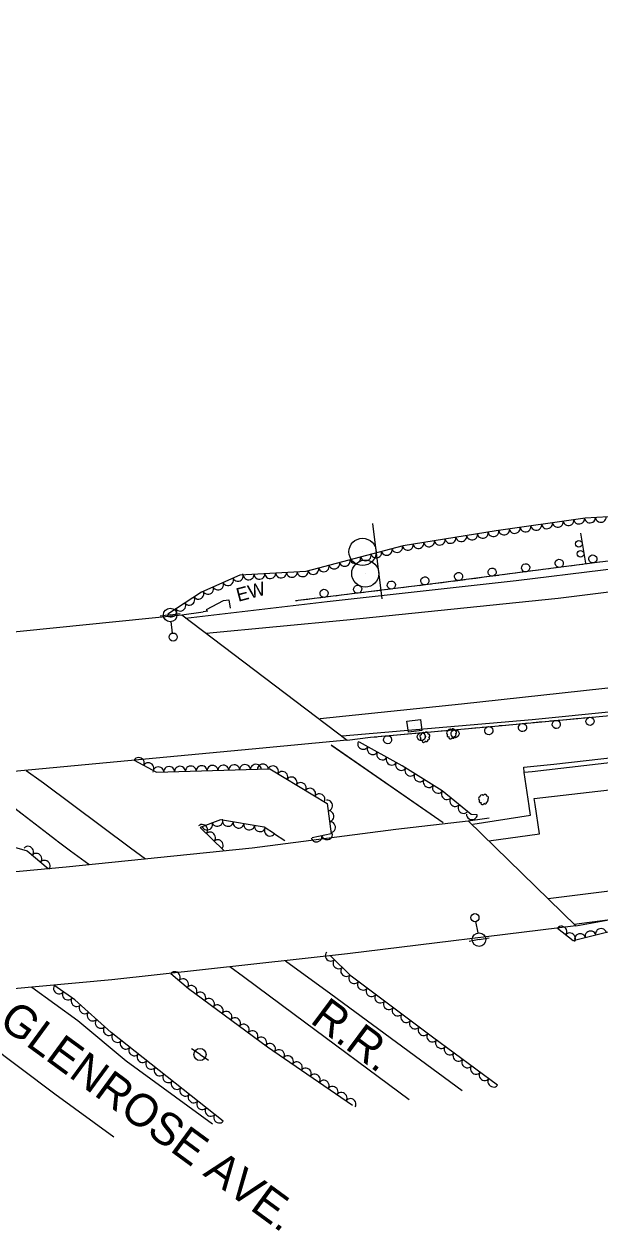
# Model space of a CAD drawing. Extents: x 1722896 to 1754269, y 648279 to 666297.
# Drawn here: x 1750651.3 to 1750863.7, y 652688.1 to 653133.6 of the extents above; entities that cross this region are included whole.
import ezdxf

# ---------------------------------------------------------------- set-up
doc = ezdxf.new("R2010")
doc.units = 0
for name, color, linetype in [('DESIGN - CENTERLINE - Proposed', 7, 'Continuous'), ('DESIGN - CENTERLINE - Proposed Text', 7, 'Continuous'), ('DESIGN - PUBLIC HEARING - Shapes', 7, 'Continuous'), ('DESIGN - SCRATCH - User 1', 7, 'Continuous'), ('DESIGN - SHEET - Linework', 7, 'Continuous'), ('SURVEY - CENTERLINE - Preliminary Text', 7, 'Continuous'), ('SURVEY - CONTOURS - Intermediate with optional Text', 7, 'Continuous'), ('SURVEY - DRAINAGE - Natural Features', 7, 'Continuous'), ('SURVEY - DTM - Breaklines', 7, 'Continuous'), ('SURVEY - VEGETATION - Features with Text', 7, 'Continuous')]:
    doc.layers.add(name, color=color, linetype=linetype)

msp = doc.modelspace()

# ---------------------------------------------------------------- linework, layer by layer
at = {"layer": 'DESIGN - CENTERLINE - Proposed'}
for points in [[(1750718.6, 652917.49), (1750724.91, 652920.8), (1750726.8, 652921.08), (1750727.31, 652917.96)], [(1750735.43, 652865.92), (1750654.1, 652858.26), (1750560.41, 652849.6), (1750459.04, 652841.8), (1750417.27, 652838.57), (1750354.69, 652885.94), (1750435.83, 652891.34), (1750509.18, 652896.89), (1750603.5, 652904.82), (1750709.47, 652915.51)], [(1750709.47, 652915.51), (1750717.42, 652916.65)], [(1750709.47, 652915.51), (1750770.56, 652869.22), (1750735.43, 652865.92)], [(1750718.6, 652917.49), (1750718.64, 652916.77)], [(1750770.56, 652869.22), (1750779.08, 652870.3)], [(1750815.21, 652839.49), (1750854.91, 652800.7), (1750770.62, 652790.32), (1750683.7, 652780.7), (1750581.67, 652771.43), (1750510.17, 652765.48), (1750505.95, 652765.02), (1750462.56, 652805.4), (1750525.67, 652810.58), (1750596.58, 652815.88), (1750666.84, 652822.41), (1750735.46, 652829.53), (1750788.52, 652836.33), (1750815.21, 652839.49)], [(1750815.21, 652839.49), (1750822.91, 652840.6)], [(1750815.21, 652839.49), (1750815.21, 652839.49)], [(1750854.91, 652800.7), (1750867.07, 652802.85)]]:
    msp.add_lwpolyline(points, dxfattribs=at)
at = {"layer": 'DESIGN - CENTERLINE - Proposed Text'}
for points in [[(1750805.99, 652838.68), (1750764.6, 652867.37)], [(1750805.99, 652838.68), (1750764.9, 652867.17)]]:
    msp.add_lwpolyline(points, dxfattribs=at)
at = {"layer": 'DESIGN - PUBLIC HEARING - Shapes'}
for p, q in [((1750783.42, 652921.4), (1750779.92, 652949.26)), ((1750856.63, 652945.67), (1750858.42, 652934.61)), ((1750776.21, 652938.72), (1750776.21, 652938.72)), ((1750777.21, 652930.7), (1750777.21, 652930.7))]:
    msp.add_line(p, q, dxfattribs=at)
for centre, radius in [((1750776.17, 652938.74), 5), ((1750856.03, 652941.7), 1.25), ((1750856.63, 652938), 1.25), ((1750777.18, 652930.72), 5)]:
    msp.add_circle(centre, radius, dxfattribs=at)
at = {"layer": 'DESIGN - SCRATCH - User 1'}
for points in [[(1750779.08, 652870.3), (1750826.37, 652874.57), (1750879.51, 652879.46), (1750938.85, 652885.07), (1750979.31, 652890.35), (1751023.27, 652897.61), (1751077.27, 652906.88), (1751135.95, 652916.64), (1751202.89, 652928.52), (1751257.72, 652939.47), (1751311.84, 652951.38), (1751359.35, 652961.84), (1751412.07, 652974.04), (1751474.79, 652988.98), (1751551.74, 653009.77), (1751625.04, 653029.37), (1751692.22, 653048.69), (1751746.42, 653063.98), (1751781.01, 653074.59)], [(1751480.5, 653053.59), (1751439.6, 653040.05), (1751406.31, 653031.76), (1751360.26, 653021.59), (1751315.84, 653011.73), (1751252.6, 652998.05), (1751190.76, 652986.23), (1751142, 652976.8), (1751081.82, 652966.16), (1751035.82, 652958.67), (1750977.77, 652949.45), (1750915.79, 652941.21), (1750862.74, 652934.81), (1750799.26, 652926.52), (1750751.38, 652920.61)], [(1751278.35, 652929.08), (1751230.14, 652919.72), (1751149.29, 652904.26), (1751076.73, 652890.98), (1751025.94, 652882.75), (1750939.42, 652869.27), (1750838.72, 652857.57), (1750835.88, 652857.34), (1750835.66, 652859.22), (1750846.82, 652860.41), (1750894.47, 652865.79), (1750946.83, 652872.74), (1750988.54, 652879.13), (1751041.67, 652887.19), (1751109.85, 652899.04), (1751180.43, 652911.87), (1751231.47, 652921.77), (1751288.43, 652933.34)], [(1750842.75, 652932.2), (1750840.41, 652931.9)], [(1750845.07, 652932.5), (1750842.75, 652932.2)], [(1750851.22, 652933.31), (1750846.66, 652932.71)], [(1750855.14, 652933.82), (1750852.81, 652933.51)], [(1750857.47, 652934.12), (1750855.14, 652933.82)], [(1750863.62, 652934.92), (1750862.74, 652934.81), (1750859.06, 652934.33)], [(1750814.04, 652928.45), (1750809.48, 652927.85)], [(1750817.96, 652928.96), (1750815.62, 652928.66)], [(1750820.29, 652929.27), (1750817.96, 652928.96)], [(1750826.43, 652930.07), (1750821.87, 652929.47)], [(1750830.35, 652930.58), (1750828.02, 652930.28)], [(1750832.68, 652930.89), (1750830.35, 652930.58)], [(1750838.83, 652931.69), (1750834.27, 652931.09)], [(1750776.83, 652923.75), (1750772.27, 652923.19)], [(1750780.75, 652924.23), (1750778.42, 652923.95)], [(1750783.09, 652924.52), (1750780.75, 652924.23)], [(1750789.24, 652925.28), (1750784.68, 652924.72)], [(1750793.16, 652925.77), (1750790.83, 652925.48)], [(1750795.49, 652926.06), (1750793.16, 652925.77)], [(1750801.64, 652926.83), (1750799.26, 652926.52), (1750797.08, 652926.25)], [(1750805.56, 652927.34), (1750803.23, 652927.04)], [(1750807.89, 652927.65), (1750805.56, 652927.34)], [(1750752.02, 652920.69), (1750751.38, 652920.61)], [(1750755.94, 652921.17), (1750753.61, 652920.88)], [(1750758.28, 652921.46), (1750755.94, 652921.17)], [(1750764.43, 652922.22), (1750759.86, 652921.65)], [(1750768.35, 652922.7), (1750766.02, 652922.41)], [(1750770.68, 652922.99), (1750768.35, 652922.7)], [(1750719.07, 652916.83), (1750717.42, 652916.65)], [(1750820.36, 652874.03), (1750824.95, 652874.44)], [(1750826.54, 652874.58), (1750828.88, 652874.8)], [(1750828.88, 652874.8), (1750831.22, 652875.02)], [(1750832.81, 652875.16), (1750837.39, 652875.58)], [(1750838.99, 652875.73), (1750841.33, 652875.95)], [(1750841.33, 652875.95), (1750843.67, 652876.16)], [(1750845.26, 652876.31), (1750849.84, 652876.73)], [(1750851.43, 652876.88), (1750853.77, 652877.09)], [(1750853.77, 652877.09), (1750856.11, 652877.31)], [(1750857.71, 652877.45), (1750862.29, 652877.88)], [(1750779.08, 652870.3), (1750781.42, 652870.51)], [(1750783.02, 652870.66), (1750787.6, 652871.07)], [(1750789.19, 652871.21), (1750791.53, 652871.43)], [(1750791.53, 652871.43), (1750793.87, 652871.64)], [(1750795.46, 652871.78), (1750800.05, 652872.19)], [(1750801.64, 652872.34), (1750803.98, 652872.55)], [(1750803.98, 652872.55), (1750806.32, 652872.76)], [(1750807.91, 652872.9), (1750812.5, 652873.32)], [(1750814.09, 652873.46), (1750816.43, 652873.67)], [(1750816.43, 652873.67), (1750818.77, 652873.88)]]:
    msp.add_lwpolyline(points, dxfattribs=at)
for centre, start, end in [((1750861.16, 652936.12), 30.7007, 30.6908), ((1750823.98, 652931.26), 30.7007, 30.6908), ((1750836.38, 652932.88), 30.7007, 30.6908), ((1750848.77, 652934.5), 30.7007, 30.6908), ((1750786.8, 652926.49), 30.302, 30.2921), ((1750799.19, 652928.02), 30.7007, 30.6908), ((1750811.59, 652929.64), 30.7007, 30.6908), ((1750761.98, 652923.43), 30.302, 30.2921), ((1750774.39, 652924.96), 30.302, 30.2921), ((1750835.22, 652873.88), 208.5215, 208.5116), ((1750847.66, 652875.02), 208.5215, 208.5116), ((1750860.11, 652876.17), 208.5215, 208.5116), ((1750785.42, 652869.37), 208.4145, 208.4047), ((1750797.87, 652870.49), 208.4145, 208.4047), ((1750810.32, 652871.61), 208.4145, 208.4047), ((1750822.77, 652872.74), 208.4145, 208.4047)]:
    msp.add_arc(centre, 1.5, start, end, dxfattribs=at)
at = {"layer": 'SURVEY - CENTERLINE - Preliminary Text'}
for points in [[(1750710.86, 652914.31), (1750763.13, 652920.4), (1750832.86, 652928.21), (1750897.04, 652936.1), (1750964.05, 652945.04), (1751030.62, 652955.11), (1751092.87, 652965.34), (1751178.16, 652981.23), (1751241.08, 652993.44), (1751312.79, 653008.46), (1751390.81, 653025.93), (1751453.95, 653039.95), (1751520.21, 653057.79), (1751578.93, 653074.58), (1751618.42, 653086.55), (1751659.31, 653100.21), (1751725.37, 653121.3), (1751762.1, 653133.56)], [(1750718.48, 652908.69), (1750770.4, 652913.67), (1750848.35, 652921.64), (1750927.23, 652931.43), (1750993.91, 652940.94), (1751059.19, 652951.32), (1751134.01, 652964.31), (1751234.8, 652983.76), (1751320.99, 653001.58), (1751417.43, 653023.44), (1751492.91, 653043.44), (1751542.98, 653057.7), (1751591.04, 653071.77), (1751632.13, 653084.68), (1751677.44, 653099.27), (1751725.36, 653114.83), (1751763.98, 653127.71)], [(1750760.59, 652877.27), (1750812.69, 652882.65), (1750872.38, 652889.17), (1750932.7, 652896.78), (1751008.35, 652907.52), (1751085.29, 652920.01), (1751152.52, 652932.02), (1751215.67, 652944.14), (1751293.22, 652959.67), (1751379.28, 652978.68), (1751475.44, 653001.63), (1751570.04, 653026.57), (1751651.33, 653049.19), (1751729.91, 653072.42), (1751777.05, 653086.93)], [(1750768.71, 652870.78), (1750838.72, 652876.9), (1750928.24, 652885.82), (1750987.69, 652894.07), (1751042.9, 652902.45), (1751101.92, 652912.42), (1751155.57, 652921.86), (1751214.4, 652933.09), (1751287.68, 652947.96), (1751345.95, 652960.34), (1751406.15, 652974.21), (1751467.35, 652989.04), (1751541.35, 653008.44), (1751599.26, 653023.76), (1751661.71, 653041.48), (1751713.92, 653056.66), (1751743.03, 653065.21), (1751780.25, 653076.97)], [(1750839.83, 652845.52), (1750839.49, 652847.71), (1750904.7, 652855.15), (1750966.9, 652863.74), (1751029.24, 652873.19), (1751100.37, 652885.08), (1751156.82, 652895.19), (1751220.07, 652907.46), (1751288.1, 652921.36), (1751350.43, 652934.69), (1751413.53, 652949.32), (1751498.09, 652969.57), (1751564.1, 652986.32), (1751620.96, 653001.42), (1751698.05, 653022.66), (1751745.9, 653036.8), (1751789.04, 653049.55)], [(1750844.66, 652810.71), (1750916.67, 652819.77), (1751000.23, 652831.65), (1751070.95, 652842.89), (1751152.12, 652857.49), (1751224.9, 652871.33), (1751297.58, 652886.2), (1751408.28, 652910.43), (1751513.8, 652936.04), (1751603.11, 652959.23), (1751673.39, 652978.74), (1751763.38, 653004.33), (1751800.52, 653013.72)], [(1750854.31, 652801.28), (1750921.48, 652810.07), (1750991.44, 652819.1), (1751058.17, 652830.07), (1751120.95, 652840.43), (1751205.58, 652856.2), (1751248.9, 652865.29), (1751301.27, 652876.12), (1751359.81, 652888.51), (1751418.61, 652902.11), (1751510.49, 652924.3), (1751583.29, 652943.37), (1751673.81, 652968.25), (1751709.27, 652978.97), (1751750.11, 652990.5), (1751766.71, 652994.66), (1751803.67, 653003.92)], [(1750652.11, 652858.08), (1750657.62, 652854.05)], [(1750837.68, 652844.99), (1750835.88, 652857.34)], [(1750663.4, 652832.03), (1750634.47, 652854.19), (1750631.71, 652856.19)], [(1750657.62, 652854.05), (1750658.46, 652853.44), (1750690.52, 652829.46), (1750696.04, 652825.44)], [(1750816.87, 652838.26), (1750838.19, 652841.5), (1750837.69, 652844.91)], [(1750822.78, 652832.1), (1750841.5, 652834.68), (1750839.83, 652845.47)], [(1750675.2, 652823.27), (1750668.42, 652828.19), (1750663.55, 652831.92)], [(1750793.33, 652736.49), (1750750.89, 652767.99), (1750732.27, 652781.88), (1750727.26, 652785.52)], [(1750747.73, 652787.78), (1750764.49, 652775.58), (1750812.91, 652739.91)], [(1750654.14, 652778.02), (1750671.14, 652765.78), (1750688.97, 652750.89), (1750720.76, 652727.59)], [(1750614.87, 652774.45), (1750637.22, 652757.73), (1750662.64, 652738.72), (1750684.35, 652722.81)]]:
    msp.add_lwpolyline(points, dxfattribs=at)
at = {"layer": 'SURVEY - DRAINAGE - Natural Features'}
msp.add_line((1750795.31, 652874.52), (1750795.31, 652874.52), dxfattribs=at)
msp.add_lwpolyline([(1750793.08, 652872.23), (1750792.58, 652876.2), (1750797.55, 652876.82), (1750798.04, 652872.85), (1750793.08, 652872.23)], dxfattribs=at)
at = {"layer": 'SURVEY - DTM - Breaklines'}
for p, q in [((1750705.21, 652915.45), (1750701.49, 652914.95)), ((1750705.21, 652915.45), (1750708.92, 652915.96)), ((1750706.11, 652908.76), (1750705.54, 652912.97)), ((1750817.92, 652802.23), (1750818.71, 652798.05)), ((1750819.17, 652795.6), (1750815.48, 652794.9)), ((1750819.17, 652795.6), (1750822.85, 652796.29)), ((1750716.2, 652753.19), (1750713.08, 652755.28)), ((1750716.2, 652753.19), (1750719.31, 652751.1))]:
    msp.add_line(p, q, dxfattribs=at)
for centre, radius in [((1750705.21, 652915.45), 2.5), ((1750706.31, 652907.28), 1.5), ((1750817.65, 652803.7), 1.5), ((1750819.17, 652795.6), 2.5), ((1750716.2, 652753.19), 2.25)]:
    msp.add_circle(centre, radius, dxfattribs=at)
at = {"layer": 'SURVEY - VEGETATION - Features with Text'}
for points in [[(1751260.04, 653010.06), (1751239.3, 653010.85), (1751211.08, 652999.48), (1751191.67, 652995.94), (1751165.22, 652988.85), (1751146.43, 652991.95), (1751103.58, 652981.55), (1751059.52, 652979.69), (1751037.13, 652978.28), (1750999.33, 652971.45), (1750961.47, 652961.41), (1750929.8, 652957.84), (1750892.76, 652953.19), (1750858.32, 652951.22), (1750825.51, 652946.45), (1750791.2, 652940.99), (1750755.22, 652931.54), (1750730.92, 652930.11), (1750716.78, 652923.92), (1750704.27, 652915.75)], [(1750818.53, 652841.69), (1750816.21, 652841.78), (1750805.55, 652850.56), (1750790.74, 652859.78), (1750775.06, 652868.49)], [(1750691.9, 652861.82), (1750700.11, 652857.46), (1750737.39, 652858.46)], [(1750737.39, 652858.46), (1750741.91, 652858.58), (1750763.07, 652845.85), (1750764.62, 652834.7), (1750757.54, 652833.2)], [(1750601.23, 652853.37), (1750610.41, 652845.83), (1750641.28, 652831.56), (1750652.47, 652828.42), (1750660.22, 652821.79)], [(1750743.63, 652834.67), (1750739.88, 652837.06), (1750723.81, 652839.76), (1750716.25, 652837.01), (1750724.96, 652828.44)], [(1750743.63, 652834.67), (1750747.55, 652832.19)], [(1750848.09, 652799.85), (1750853.87, 652795.26), (1750877.6, 652801.13), (1750907.19, 652805.03), (1750940.33, 652808.33), (1750984.22, 652815.06), (1750996.32, 652793.19), (1751029.6, 652792.42), (1751063.4, 652792.25), (1751086.78, 652797.74), (1751097.62, 652806.39), (1751121.03, 652809.95), (1751157.33, 652806.58), (1751171.51, 652807.29), (1751181.99, 652819.1), (1751205.73, 652827.02), (1751236.38, 652833.04), (1751266.73, 652826.6)], [(1750825.99, 652741.91), (1750802.03, 652759.6), (1750771.99, 652782.08), (1750764.34, 652789.62)], [(1750705.47, 652783.11), (1750711.95, 652777.57), (1750741.1, 652756), (1750772.44, 652734.52)], [(1750724.79, 652728.58), (1750683.46, 652761.25), (1750669.96, 652773.41), (1750662.25, 652778.75)]]:
    msp.add_lwpolyline(points, dxfattribs=at)
for centre in [(1750799.17, 652870.39), (1750808.98, 652871.66), (1750820.79, 652847.42)]:
    msp.add_circle(centre, 0.022, dxfattribs=at)
for centre, radius, start, end in [((1750797.93, 652870.61), 0.631, 97.6233, 254.4122), ((1750797.98, 652869.63), 0.433, 119.7395, 298.4851), ((1750798.56, 652871.29), 0.719, 46.6761, 184.2003), ((1750799.7, 652871.49), 0.714, 357.5719, 153.4104), ((1750800.2, 652869.97), 0.679, 277.6659, 44.5116), ((1750800.53, 652870.95), 0.527, 287.8248, 102.8251), ((1750807.74, 652871.88), 0.631, 97.6233, 254.4122), ((1750807.78, 652870.9), 0.433, 119.7395, 298.4851), ((1750808.37, 652872.56), 0.719, 46.6761, 184.2003), ((1750808.58, 652870.3), 0.629, 159.7602, 353.1799), ((1750809.5, 652872.76), 0.714, 357.5719, 153.4104), ((1750809.65, 652870.41), 0.479, 202.3788, 19.698), ((1750810.01, 652871.24), 0.679, 277.6659, 44.5116), ((1750810.33, 652872.22), 0.527, 287.8248, 102.8251), ((1750798.77, 652869.03), 0.629, 159.7602, 353.1799), ((1750799.84, 652869.14), 0.479, 202.3788, 19.698), ((1750819.55, 652847.65), 0.631, 97.6233, 254.4122), ((1750820.18, 652848.32), 0.719, 46.6761, 184.2003), ((1750821.32, 652848.53), 0.714, 357.5719, 153.4104), ((1750822.15, 652847.98), 0.527, 287.8248, 102.8251), ((1750819.6, 652846.66), 0.433, 119.7395, 298.4851), ((1750820.39, 652846.06), 0.629, 159.7602, 353.1799), ((1750821.46, 652846.17), 0.479, 202.3788, 19.698), ((1750821.82, 652847.01), 0.679, 277.6659, 44.5116)]:
    msp.add_arc(centre, radius, start, end, dxfattribs=at)
for centre, major_axis in [((1750848.22, 652949.75), (-1.98, -0.29)), ((1750852.18, 652950.33), (-1.98, -0.29)), ((1750856.14, 652950.9), (-1.98, -0.29)), ((1750860.11, 652951.32), (-2, -0.11)), ((1750864.1, 652951.55), (-2, -0.11)), ((1750820.52, 652945.66), (-1.98, -0.31)), ((1750824.47, 652946.28), (-1.98, -0.31)), ((1750828.43, 652946.87), (-1.98, -0.29)), ((1750832.39, 652947.45), (-1.98, -0.29)), ((1750836.34, 652948.02), (-1.98, -0.29)), ((1750840.3, 652948.6), (-1.98, -0.29)), ((1750844.26, 652949.17), (-1.98, -0.29)), ((1750792.87, 652941.25), (-1.98, -0.31)), ((1750796.82, 652941.88), (-1.98, -0.31)), ((1750800.77, 652942.51), (-1.98, -0.31)), ((1750804.72, 652943.14), (-1.98, -0.31)), ((1750808.67, 652943.77), (-1.98, -0.31)), ((1750812.62, 652944.4), (-1.98, -0.31)), ((1750816.57, 652945.03), (-1.98, -0.31)), ((1750773.49, 652936.34), (-1.93, -0.51)), ((1750777.36, 652937.35), (-1.93, -0.51)), ((1750781.23, 652938.37), (-1.93, -0.51)), ((1750785.1, 652939.38), (-1.93, -0.51)), ((1750788.97, 652940.4), (-1.93, -0.51)), ((1750758.01, 652932.28), (-1.93, -0.51)), ((1750761.88, 652933.29), (-1.93, -0.51)), ((1750765.75, 652934.31), (-1.93, -0.51)), ((1750769.62, 652935.32), (-1.93, -0.51)), ((1750726.55, 652928.2), (-1.83, -0.8)), ((1750730.22, 652929.8), (-1.83, -0.8)), ((1750734.15, 652930.3), (-2, -0.12)), ((1750738.14, 652930.53), (-2, -0.12)), ((1750742.13, 652930.77), (-2, -0.12)), ((1750746.13, 652931.01), (-2, -0.12)), ((1750750.12, 652931.24), (-2, -0.12)), ((1750754.11, 652931.48), (-2, -0.12)), ((1750715.67, 652923.19), (-1.67, -1.09)), ((1750719.22, 652924.99), (-1.83, -0.8)), ((1750722.89, 652926.59), (-1.83, -0.8)), ((1750708.97, 652918.81), (-1.67, -1.09)), ((1750712.32, 652921), (-1.67, -1.09)), ((1750705.62, 652916.63), (-1.67, -1.09)), ((1750776.38, 652867.76), (-1.75, 0.97)), ((1750779.88, 652865.82), (-1.75, 0.97)), ((1750693.66, 652860.88), (1.77, -0.94)), ((1750697.2, 652859), (1.77, -0.94)), ((1750783.38, 652863.87), (-1.75, 0.97)), ((1750786.87, 652861.93), (-1.75, 0.97)), ((1750790.37, 652859.99), (-1.75, 0.97)), ((1750700.81, 652857.48), (2, 0.05)), ((1750704.81, 652857.59), (2, 0.05)), ((1750708.81, 652857.69), (2, 0.05)), ((1750712.81, 652857.8), (2, 0.05)), ((1750716.81, 652857.91), (2, 0.05)), ((1750720.81, 652858.01), (2, 0.05)), ((1750724.8, 652858.12), (2, 0.05)), ((1750728.8, 652858.23), (2, 0.05)), ((1750732.8, 652858.34), (2, 0.05)), ((1750736.8, 652858.44), (2, 0.05)), ((1750739.39, 652858.51), (2, 0.05)), ((1750743.18, 652857.82), (1.71, -1.03)), ((1750746.61, 652855.75), (1.71, -1.03)), ((1750793.78, 652857.89), (-1.7, 1.06)), ((1750797.17, 652855.78), (-1.7, 1.06)), ((1750750.03, 652853.69), (1.71, -1.03)), ((1750753.46, 652851.63), (1.71, -1.03)), ((1750800.57, 652853.66), (-1.7, 1.06)), ((1750803.96, 652851.55), (-1.7, 1.06)), ((1750756.89, 652849.57), (1.71, -1.03)), ((1750760.32, 652847.51), (1.71, -1.03)), ((1750807.19, 652849.21), (-1.54, 1.27)), ((1750810.28, 652846.67), (-1.54, 1.27)), ((1750763.18, 652845.08), (0.27, -1.98)), ((1750763.73, 652841.11), (0.27, -1.98)), ((1750813.37, 652844.12), (-1.54, 1.27)), ((1750718.87, 652837.96), (-1.88, -0.68)), ((1750722.63, 652839.33), (-1.88, -0.68)), ((1750726.52, 652839.3), (-1.97, 0.33)), ((1750730.46, 652838.64), (-1.97, 0.33)), ((1750764.28, 652837.15), (0.27, -1.98)), ((1750816.53, 652841.77), (-2, 0.08)), ((1750717.12, 652836.16), (1.42, -1.4)), ((1750719.97, 652833.35), (1.42, -1.4)), ((1750734.4, 652837.98), (-1.97, 0.33)), ((1750738.35, 652837.32), (-1.97, 0.33)), ((1750741.95, 652835.75), (-1.69, 1.07)), ((1750763.12, 652834.39), (-1.96, -0.42)), ((1750652.84, 652828.1), (1.52, -1.3)), ((1750722.82, 652830.54), (1.42, -1.4)), ((1750759.21, 652833.55), (-1.96, -0.42)), ((1750655.88, 652825.5), (1.52, -1.3)), ((1750658.92, 652822.9), (1.52, -1.3)), ((1750849.65, 652798.61), (1.57, -1.24)), ((1750860.29, 652796.85), (1.94, 0.48)), ((1750864.17, 652797.81), (1.94, 0.48)), ((1750852.78, 652796.12), (1.57, -1.24)), ((1750856.41, 652795.89), (1.94, 0.48)), ((1750764.37, 652789.59), (-1.42, 1.4)), ((1750767.22, 652786.78), (-1.42, 1.4)), ((1750770.07, 652783.97), (-1.42, 1.4)), ((1750706.99, 652781.81), (1.52, -1.3)), ((1750710.03, 652779.21), (1.52, -1.3)), ((1750773.04, 652781.3), (-1.6, 1.2)), ((1750664.08, 652777.48), (-1.64, 1.14)), ((1750667.37, 652775.21), (-1.64, 1.14)), ((1750713.13, 652776.69), (1.61, -1.19)), ((1750716.35, 652774.31), (1.61, -1.19)), ((1750776.24, 652778.9), (-1.6, 1.2)), ((1750779.44, 652776.5), (-1.6, 1.2)), ((1750670.59, 652772.84), (-1.49, 1.34)), ((1750719.56, 652771.93), (1.61, -1.19)), ((1750782.64, 652774.11), (-1.6, 1.2)), ((1750785.84, 652771.71), (-1.6, 1.2)), ((1750673.56, 652770.17), (-1.49, 1.34)), ((1750676.53, 652767.49), (-1.49, 1.34)), ((1750722.78, 652769.55), (1.61, -1.19)), ((1750726, 652767.18), (1.61, -1.19)), ((1750789.05, 652769.31), (-1.6, 1.2)), ((1750792.25, 652766.92), (-1.6, 1.2)), ((1750679.5, 652764.81), (-1.49, 1.34)), ((1750682.48, 652762.13), (-1.49, 1.34)), ((1750729.21, 652764.8), (1.61, -1.19)), ((1750732.43, 652762.42), (1.61, -1.19)), ((1750795.45, 652764.52), (-1.6, 1.2)), ((1750798.65, 652762.12), (-1.6, 1.2)), ((1750685.56, 652759.59), (-1.57, 1.24)), ((1750735.64, 652760.04), (1.61, -1.19)), ((1750738.86, 652757.66), (1.61, -1.19)), ((1750801.86, 652759.73), (-1.6, 1.2)), ((1750805.07, 652757.35), (-1.61, 1.19)), ((1750688.7, 652757.11), (-1.57, 1.24)), ((1750691.84, 652754.63), (-1.57, 1.24)), ((1750742.1, 652755.31), (1.65, -1.13)), ((1750745.4, 652753.05), (1.65, -1.13)), ((1750808.29, 652754.97), (-1.61, 1.19)), ((1750694.97, 652752.15), (-1.57, 1.24)), ((1750698.11, 652749.67), (-1.57, 1.24)), ((1750748.7, 652750.79), (1.65, -1.13)), ((1750752, 652748.53), (1.65, -1.13)), ((1750811.51, 652752.6), (-1.61, 1.19)), ((1750814.73, 652750.22), (-1.61, 1.19)), ((1750701.25, 652747.19), (-1.57, 1.24)), ((1750704.39, 652744.71), (-1.57, 1.24)), ((1750755.3, 652746.27), (1.65, -1.13)), ((1750758.6, 652744.01), (1.65, -1.13)), ((1750817.95, 652747.85), (-1.61, 1.19)), ((1750821.16, 652745.47), (-1.61, 1.19)), ((1750707.53, 652742.23), (-1.57, 1.24)), ((1750710.66, 652739.74), (-1.57, 1.24)), ((1750761.9, 652741.75), (1.65, -1.13)), ((1750765.19, 652739.49), (1.65, -1.13)), ((1750824.38, 652743.09), (-1.61, 1.19)), ((1750713.8, 652737.26), (-1.57, 1.24)), ((1750768.49, 652737.23), (1.65, -1.13)), ((1750771.79, 652734.97), (1.65, -1.13)), ((1750716.94, 652734.78), (-1.57, 1.24)), ((1750720.08, 652732.3), (-1.57, 1.24)), ((1750723.22, 652729.82), (-1.57, 1.24))]:
    msp.add_ellipse(centre, major_axis=major_axis, ratio=0.940188, start_param=0, end_param=3.141593, dxfattribs=at)

# ---------------------------------------------------------------- texts
at = {"layer": 'DESIGN - SHEET - Linework'}
for s, rotation, p in [('GLENROSE AVE.', 323.7662, (1750641.44, 652764.17)), ('R.R.', 323.4171, (1750756.43, 652765.19))]:
    msp.add_text(s, height=12, rotation=rotation, dxfattribs=at).set_placement(p)
at = {"layer": 'SURVEY - CONTOURS - Intermediate with optional Text'}
msp.add_text('EW', height=5, rotation=14.7138, dxfattribs=at).set_placement((1750730.33, 652920.28))

doc.saveas('drawing.dxf')
